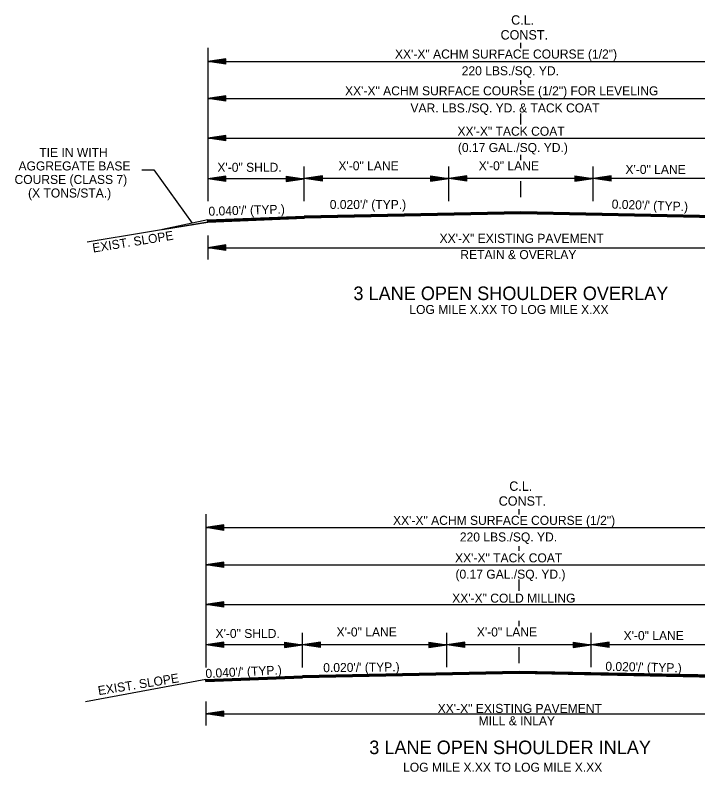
# Model space of a CAD drawing. Extents: x 544199 to 1930787, y -1968972 to 596640.
# Drawn here: x 551528 to 552095, y -1958516 to -1957887 of the extents above; entities that cross this region are included whole.
import ezdxf

# ---------------------------------------------------------------- set-up
doc = ezdxf.new("R2010")
doc.units = 0
doc.layers.add('R_Draft', color=7, linetype='Continuous')

msp = doc.modelspace()

# ---------------------------------------------------------------- linework, layer by layer
at = {"layer": 'R_Draft'}
for p, q in [((551687.99, -1957913.86), (551687.99, -1958041.28)), ((551948.25, -1957914.14), (551948.25, -1957909.73)), ((551702.99, -1957922.87), (551687.99, -1957925.12)), ((551687.99, -1957925.12), (552208.44, -1957925.12)), ((551702.99, -1957927.37), (551687.99, -1957925.12)), ((551702.99, -1957923.24), (551690.5, -1957925.12)), ((551702.99, -1957926.99), (551690.5, -1957925.12)), ((551702.99, -1957923.63), (551693.08, -1957925.12)), ((551702.99, -1957926.61), (551693.08, -1957925.12)), ((551702.99, -1957924), (551695.57, -1957925.12)), ((551702.99, -1957926.24), (551695.57, -1957925.12)), ((551702.99, -1957924.38), (551698.12, -1957925.12)), ((551702.99, -1957925.85), (551698.12, -1957925.12)), ((551702.99, -1957924.77), (551700.62, -1957925.12)), ((551702.99, -1957925.47), (551700.62, -1957925.12)), ((551702.99, -1957927.37), (551702.99, -1957922.87)), ((551948.25, -1957944.27), (551948.25, -1957940.6)), ((551702.99, -1957953.74), (551687.99, -1957955.99)), ((551687.99, -1957955.99), (552208.44, -1957955.99)), ((551702.99, -1957958.24), (551687.99, -1957955.99)), ((551702.99, -1957954.11), (551690.5, -1957955.99)), ((551702.99, -1957957.86), (551690.5, -1957955.99)), ((551702.99, -1957954.5), (551693.08, -1957955.99)), ((551702.99, -1957957.48), (551693.08, -1957955.99)), ((551702.99, -1957954.87), (551695.57, -1957955.99)), ((551702.99, -1957957.11), (551695.57, -1957955.99)), ((551702.99, -1957955.25), (551698.12, -1957955.99)), ((551702.99, -1957956.72), (551698.12, -1957955.99)), ((551702.99, -1957955.64), (551700.62, -1957955.99)), ((551702.99, -1957956.34), (551700.62, -1957955.99)), ((551702.99, -1957958.24), (551702.99, -1957953.74)), ((551948.25, -1957977.63), (551948.25, -1957968.32)), ((551702.99, -1957986.67), (551687.99, -1957988.92)), ((551687.99, -1957988.92), (552208.44, -1957988.92)), ((551702.99, -1957991.17), (551687.99, -1957988.92)), ((551702.99, -1957987.04), (551690.5, -1957988.92)), ((551702.99, -1957990.79), (551690.5, -1957988.92)), ((551702.99, -1957987.43), (551693.08, -1957988.92)), ((551702.99, -1957990.41), (551693.08, -1957988.92)), ((551702.99, -1957987.8), (551695.57, -1957988.92)), ((551702.99, -1957990.04), (551695.57, -1957988.92)), ((551702.99, -1957988.18), (551698.12, -1957988.92)), ((551702.99, -1957989.65), (551698.12, -1957988.92)), ((551702.99, -1957988.57), (551700.62, -1957988.92)), ((551702.99, -1957989.27), (551700.62, -1957988.92)), ((551702.99, -1957991.17), (551702.99, -1957986.67)), ((551948.25, -1958007.07), (551948.25, -1958002.69)), ((551768.25, -1958041.11), (551768.25, -1958012.56)), ((551768.25, -1958041.28), (551768.25, -1958012.56)), ((551888.25, -1958041.11), (551888.25, -1958012.56)), ((552008.18, -1958022.46), (552008.18, -1958012.56)), ((552008.18, -1958041.11), (552008.18, -1958012.56)), ((551702.99, -1958020.38), (551687.99, -1958022.63)), ((551702.99, -1958020.75), (551690.5, -1958022.63)), ((551702.99, -1958021.13), (551693.08, -1958022.63)), ((551702.99, -1958021.51), (551695.57, -1958022.63)), ((551702.99, -1958024.88), (551702.99, -1958020.38)), ((551753.25, -1958020.38), (551768.25, -1958022.63)), ((551753.25, -1958020.38), (551753.25, -1958024.88)), ((551753.25, -1958020.75), (551765.75, -1958022.63)), ((551753.25, -1958021.13), (551763.17, -1958022.63)), ((551753.25, -1958021.51), (551760.67, -1958022.63)), ((551783.25, -1958020.21), (551768.25, -1958022.46)), ((551783.25, -1958020.58), (551770.76, -1958022.46)), ((551783.25, -1958020.96), (551773.34, -1958022.46)), ((551783.25, -1958021.34), (551775.84, -1958022.46)), ((551783.25, -1958021.72), (551778.38, -1958022.46)), ((551783.25, -1958024.71), (551783.25, -1958020.21)), ((551873.25, -1958020.21), (551888.25, -1958022.46)), ((551873.25, -1958020.21), (551873.25, -1958024.71)), ((551873.25, -1958020.58), (551885.75, -1958022.46)), ((551873.25, -1958020.96), (551883.17, -1958022.46)), ((551873.25, -1958021.34), (551880.67, -1958022.46)), ((551873.25, -1958021.73), (551878.13, -1958022.46)), ((551903.25, -1958020.21), (551888.25, -1958022.46)), ((551903.25, -1958020.58), (551890.76, -1958022.46)), ((551903.25, -1958020.96), (551893.34, -1958022.46)), ((551903.25, -1958021.34), (551895.84, -1958022.46)), ((551903.25, -1958021.72), (551898.38, -1958022.46)), ((551903.25, -1958024.71), (551903.25, -1958020.21)), ((551993.18, -1958020.21), (552008.18, -1958022.46)), ((551993.18, -1958020.21), (551993.18, -1958024.71)), ((551993.18, -1958020.58), (552005.67, -1958022.46)), ((551993.18, -1958020.96), (552003.09, -1958022.46)), ((551993.18, -1958021.34), (552000.6, -1958022.46)), ((551993.18, -1958021.73), (551998.05, -1958022.46)), ((552023.18, -1958020.21), (552008.18, -1958022.46)), ((552023.18, -1958020.58), (552010.68, -1958022.46)), ((552023.18, -1958020.96), (552013.26, -1958022.46)), ((552023.18, -1958021.34), (552015.76, -1958022.46)), ((552023.18, -1958021.72), (552018.3, -1958022.46)), ((552023.18, -1958024.71), (552023.18, -1958020.21)), ((551768.25, -1958022.63), (551687.99, -1958022.63)), ((551702.99, -1958024.88), (551687.99, -1958022.63)), ((551702.99, -1958024.5), (551690.5, -1958022.63)), ((551702.99, -1958024.12), (551693.08, -1958022.63)), ((551702.99, -1958023.74), (551695.57, -1958022.63)), ((551702.99, -1958021.89), (551698.12, -1958022.63)), ((551702.99, -1958023.35), (551698.12, -1958022.63)), ((551702.99, -1958022.27), (551700.62, -1958022.63)), ((551702.99, -1958022.98), (551700.62, -1958022.63)), ((551753.25, -1958021.9), (551758.13, -1958022.63)), ((551753.25, -1958022.27), (551755.62, -1958022.63)), ((551753.25, -1958024.88), (551768.25, -1958022.63)), ((551753.25, -1958023.36), (551758.13, -1958022.63)), ((551753.25, -1958024.12), (551763.17, -1958022.63)), ((551753.25, -1958024.5), (551765.75, -1958022.63)), ((551753.25, -1958023.74), (551760.67, -1958022.63)), ((551753.25, -1958022.98), (551755.62, -1958022.63)), ((551888.25, -1958022.46), (551768.25, -1958022.46)), ((551783.25, -1958024.71), (551768.25, -1958022.46)), ((551783.25, -1958024.33), (551770.76, -1958022.46)), ((551783.25, -1958023.95), (551773.34, -1958022.46)), ((551783.25, -1958023.57), (551775.84, -1958022.46)), ((551783.25, -1958023.18), (551778.38, -1958022.46)), ((551783.25, -1958022.1), (551780.88, -1958022.46)), ((551783.25, -1958022.81), (551780.88, -1958022.46)), ((551873.25, -1958022.1), (551875.62, -1958022.46)), ((551873.25, -1958024.71), (551888.25, -1958022.46)), ((551873.25, -1958023.19), (551878.13, -1958022.46)), ((551873.25, -1958023.95), (551883.17, -1958022.46)), ((551873.25, -1958024.33), (551885.75, -1958022.46)), ((551873.25, -1958023.57), (551880.67, -1958022.46)), ((551873.25, -1958022.81), (551875.62, -1958022.46)), ((552008.18, -1958022.46), (551888.25, -1958022.46)), ((551903.25, -1958024.71), (551888.25, -1958022.46)), ((551903.25, -1958024.33), (551890.76, -1958022.46)), ((551903.25, -1958023.95), (551893.34, -1958022.46)), ((551903.25, -1958023.57), (551895.84, -1958022.46)), ((551903.25, -1958023.18), (551898.38, -1958022.46)), ((551903.25, -1958022.1), (551900.88, -1958022.46)), ((551903.25, -1958022.81), (551900.88, -1958022.46)), ((551948.25, -1958037.86), (551948.25, -1958024.57)), ((551993.18, -1958022.1), (551995.55, -1958022.46)), ((551993.18, -1958024.71), (552008.18, -1958022.46)), ((551993.18, -1958023.19), (551998.05, -1958022.46)), ((551993.18, -1958023.95), (552003.09, -1958022.46)), ((551993.18, -1958024.33), (552005.67, -1958022.46)), ((551993.18, -1958023.57), (552000.6, -1958022.46)), ((551993.18, -1958022.81), (551995.55, -1958022.46)), ((552008.18, -1958041.11), (552008.18, -1958022.46)), ((552128.44, -1958022.46), (552008.18, -1958022.46)), ((552023.18, -1958024.71), (552008.18, -1958022.46)), ((552023.18, -1958024.33), (552010.68, -1958022.46)), ((552023.18, -1958023.95), (552013.26, -1958022.46)), ((552023.18, -1958023.57), (552015.76, -1958022.46)), ((552023.18, -1958023.18), (552018.3, -1958022.46)), ((552023.18, -1958022.1), (552020.81, -1958022.46)), ((552023.18, -1958022.81), (552020.81, -1958022.46)), ((551948.25, -1958050.06), (551768.25, -1958053.66)), ((551948.26, -1958050.36), (551768.26, -1958053.96)), ((551948.26, -1958050.66), (551768.26, -1958054.26)), ((551948.27, -1958050.96), (551768.27, -1958054.56)), ((551948.28, -1958051.26), (551768.28, -1958054.86)), ((551948.28, -1958051.56), (551768.28, -1958055.16)), ((551948.29, -1958051.76), (551768.29, -1958055.36)), ((552128.41, -1958055.17), (551948.22, -1958051.56)), ((552128.41, -1958055.37), (551948.22, -1958051.76)), ((552128.42, -1958054.57), (551948.23, -1958050.96)), ((552128.42, -1958054.87), (551948.23, -1958051.26)), ((552128.43, -1958054.27), (551948.24, -1958050.66)), ((552128.44, -1958053.67), (551948.25, -1958050.06)), ((552128.43, -1958053.97), (551948.25, -1958050.36)), ((551687.99, -1958058.57), (551587.92, -1958075.25)), ((551687.99, -1958056.87), (551650.5, -1958064.82)), ((551650.5, -1958064.82), (551687.99, -1958058.57)), ((551687.99, -1958056.87), (551768.25, -1958053.66)), ((551687.99, -1958057.17), (551768.26, -1958053.96)), ((551687.99, -1958057.47), (551768.28, -1958054.26)), ((551687.99, -1958057.77), (551768.29, -1958054.56)), ((551687.99, -1958058.07), (551768.3, -1958054.86)), ((551687.99, -1958058.37), (551768.31, -1958055.16)), ((551687.99, -1958058.57), (551768.32, -1958055.36)), ((551687.99, -1958058.57), (551687.99, -1958056.87)), ((551687.99, -1958056.87), (551687.99, -1958058.57)), ((551687.99, -1958058.57), (551687.99, -1958058.57)), ((551687.99, -1958069.67), (551687.99, -1958089.67)), ((551702.99, -1958077.67), (551687.99, -1958079.92)), ((551702.99, -1958078.05), (551690.5, -1958079.92)), ((551702.99, -1958082.17), (551702.99, -1958077.67)), ((551687.99, -1958079.92), (552208.44, -1958079.92)), ((551702.99, -1958082.17), (551687.99, -1958079.92)), ((551702.99, -1958081.8), (551690.5, -1958079.92)), ((551702.99, -1958078.43), (551693.08, -1958079.92)), ((551702.99, -1958081.41), (551693.08, -1958079.92)), ((551702.99, -1958078.8), (551695.57, -1958079.92)), ((551702.99, -1958081.04), (551695.57, -1958079.92)), ((551702.99, -1958079.19), (551698.12, -1958079.92)), ((551702.99, -1958080.65), (551698.12, -1958079.92)), ((551702.99, -1958079.57), (551700.62, -1958079.92)), ((551702.99, -1958080.27), (551700.62, -1958079.92)), ((551946.71, -1958301.65), (551946.71, -1958297.23)), ((551686.45, -1958301.37), (551686.45, -1958428.79)), ((551701.45, -1958310.38), (551686.45, -1958312.63)), ((551701.45, -1958310.75), (551688.95, -1958312.63)), ((551701.45, -1958314.88), (551701.45, -1958310.38)), ((551686.45, -1958312.63), (552206.9, -1958312.63)), ((551701.45, -1958314.88), (551686.45, -1958312.63)), ((551701.45, -1958314.5), (551688.95, -1958312.63)), ((551701.45, -1958311.13), (551691.53, -1958312.63)), ((551701.45, -1958314.12), (551691.53, -1958312.63)), ((551701.45, -1958311.51), (551694.03, -1958312.63)), ((551701.45, -1958313.74), (551694.03, -1958312.63)), ((551701.45, -1958311.89), (551696.57, -1958312.63)), ((551701.45, -1958313.35), (551696.57, -1958312.63)), ((551701.45, -1958312.27), (551699.08, -1958312.63)), ((551701.45, -1958312.98), (551699.08, -1958312.63)), ((551946.71, -1958331.78), (551946.71, -1958328.1)), ((551701.45, -1958341.25), (551686.45, -1958343.5)), ((551701.45, -1958341.62), (551688.95, -1958343.5)), ((551701.45, -1958342), (551691.53, -1958343.5)), ((551701.45, -1958342.38), (551694.03, -1958343.5)), ((551701.45, -1958345.75), (551701.45, -1958341.25)), ((551686.45, -1958343.5), (552206.9, -1958343.5)), ((551701.45, -1958345.75), (551686.45, -1958343.5)), ((551701.45, -1958345.37), (551688.95, -1958343.5)), ((551701.45, -1958344.99), (551691.53, -1958343.5)), ((551701.45, -1958344.61), (551694.03, -1958343.5)), ((551701.45, -1958342.76), (551696.57, -1958343.5)), ((551701.45, -1958344.22), (551696.57, -1958343.5)), ((551701.45, -1958343.14), (551699.08, -1958343.5)), ((551701.45, -1958343.85), (551699.08, -1958343.5)), ((551946.71, -1958365.13), (551946.71, -1958355.83)), ((551701.45, -1958374.18), (551686.45, -1958376.43)), ((551686.45, -1958376.43), (552206.9, -1958376.43)), ((551701.45, -1958378.68), (551686.45, -1958376.43)), ((551701.45, -1958374.55), (551688.95, -1958376.43)), ((551701.45, -1958378.3), (551688.95, -1958376.43)), ((551701.45, -1958374.93), (551691.53, -1958376.43)), ((551701.45, -1958377.92), (551691.53, -1958376.43)), ((551701.45, -1958375.31), (551694.03, -1958376.43)), ((551701.45, -1958377.54), (551694.03, -1958376.43)), ((551701.45, -1958375.69), (551696.57, -1958376.43)), ((551701.45, -1958377.15), (551696.57, -1958376.43)), ((551701.45, -1958376.07), (551699.08, -1958376.43)), ((551701.45, -1958376.78), (551699.08, -1958376.43)), ((551701.45, -1958378.68), (551701.45, -1958374.18)), ((551946.71, -1958394.57), (551946.71, -1958390.2)), ((551766.71, -1958428.62), (551766.71, -1958400.07)), ((551766.71, -1958428.79), (551766.71, -1958400.07)), ((551886.71, -1958428.62), (551886.71, -1958400.07)), ((552006.63, -1958409.96), (552006.63, -1958400.07)), ((552006.63, -1958428.62), (552006.63, -1958400.07)), ((551701.45, -1958407.88), (551686.45, -1958410.13)), ((551766.71, -1958410.13), (551686.45, -1958410.13)), ((551701.45, -1958412.38), (551686.45, -1958410.13)), ((551701.45, -1958408.26), (551688.95, -1958410.13)), ((551701.45, -1958412.01), (551688.95, -1958410.13)), ((551701.45, -1958408.64), (551691.53, -1958410.13)), ((551701.45, -1958411.63), (551691.53, -1958410.13)), ((551701.45, -1958409.02), (551694.03, -1958410.13)), ((551701.45, -1958411.25), (551694.03, -1958410.13)), ((551701.45, -1958409.4), (551696.57, -1958410.13)), ((551701.45, -1958410.86), (551696.57, -1958410.13)), ((551701.45, -1958409.78), (551699.08, -1958410.13)), ((551701.45, -1958410.49), (551699.08, -1958410.13)), ((551701.45, -1958412.38), (551701.45, -1958407.88)), ((551751.71, -1958407.88), (551766.71, -1958410.13)), ((551751.71, -1958407.88), (551751.71, -1958412.38)), ((551751.71, -1958408.26), (551764.2, -1958410.13)), ((551751.71, -1958408.64), (551761.62, -1958410.13)), ((551751.71, -1958409.02), (551759.13, -1958410.13)), ((551751.71, -1958409.41), (551756.58, -1958410.13)), ((551751.71, -1958409.78), (551754.08, -1958410.13)), ((551751.71, -1958412.38), (551766.71, -1958410.13)), ((551751.71, -1958410.87), (551756.58, -1958410.13)), ((551751.71, -1958411.63), (551761.62, -1958410.13)), ((551751.71, -1958412.01), (551764.2, -1958410.13)), ((551751.71, -1958411.25), (551759.13, -1958410.13)), ((551751.71, -1958410.49), (551754.08, -1958410.13)), ((551781.71, -1958407.71), (551766.71, -1958409.96)), ((551886.71, -1958409.96), (551766.71, -1958409.96)), ((551781.71, -1958412.21), (551766.71, -1958409.96)), ((551781.71, -1958408.09), (551769.21, -1958409.96)), ((551781.71, -1958411.84), (551769.21, -1958409.96)), ((551781.71, -1958408.47), (551771.79, -1958409.96)), ((551781.71, -1958411.46), (551771.79, -1958409.96)), ((551781.71, -1958408.85), (551774.29, -1958409.96)), ((551781.71, -1958411.08), (551774.29, -1958409.96)), ((551781.71, -1958409.23), (551776.83, -1958409.96)), ((551781.71, -1958410.69), (551776.83, -1958409.96)), ((551781.71, -1958409.61), (551779.34, -1958409.96)), ((551781.71, -1958410.32), (551779.34, -1958409.96)), ((551781.71, -1958412.21), (551781.71, -1958407.71)), ((551871.71, -1958407.71), (551886.71, -1958409.96)), ((551871.71, -1958407.71), (551871.71, -1958412.21)), ((551871.71, -1958408.09), (551884.2, -1958409.96)), ((551871.71, -1958408.47), (551881.62, -1958409.96)), ((551871.71, -1958408.85), (551879.13, -1958409.96)), ((551871.71, -1958409.24), (551876.58, -1958409.96)), ((551871.71, -1958409.61), (551874.08, -1958409.96)), ((551871.71, -1958412.21), (551886.71, -1958409.96)), ((551871.71, -1958410.7), (551876.58, -1958409.96)), ((551871.71, -1958411.46), (551881.62, -1958409.96)), ((551871.71, -1958411.84), (551884.2, -1958409.96)), ((551871.71, -1958411.08), (551879.13, -1958409.96)), ((551871.71, -1958410.32), (551874.08, -1958409.96)), ((551901.71, -1958407.71), (551886.71, -1958409.96)), ((552006.63, -1958409.96), (551886.71, -1958409.96)), ((551901.71, -1958412.21), (551886.71, -1958409.96)), ((551901.71, -1958408.09), (551889.21, -1958409.96)), ((551901.71, -1958411.84), (551889.21, -1958409.96)), ((551901.71, -1958408.47), (551891.79, -1958409.96)), ((551901.71, -1958411.46), (551891.79, -1958409.96)), ((551901.71, -1958408.85), (551894.29, -1958409.96)), ((551901.71, -1958411.08), (551894.29, -1958409.96)), ((551901.71, -1958409.23), (551896.83, -1958409.96)), ((551901.71, -1958410.69), (551896.83, -1958409.96)), ((551901.71, -1958409.61), (551899.34, -1958409.96)), ((551901.71, -1958410.32), (551899.34, -1958409.96)), ((551901.71, -1958412.21), (551901.71, -1958407.71)), ((551991.63, -1958407.71), (552006.63, -1958409.96)), ((551991.63, -1958407.71), (551991.63, -1958412.21)), ((551991.63, -1958408.09), (552004.13, -1958409.96)), ((551991.63, -1958408.47), (552001.55, -1958409.96)), ((551991.63, -1958408.85), (551999.05, -1958409.96)), ((551991.63, -1958409.24), (551996.51, -1958409.96)), ((551991.63, -1958409.61), (551994, -1958409.96)), ((551991.63, -1958412.21), (552006.63, -1958409.96)), ((551991.63, -1958410.7), (551996.51, -1958409.96)), ((551991.63, -1958411.46), (552001.55, -1958409.96)), ((551991.63, -1958411.84), (552004.13, -1958409.96)), ((551991.63, -1958411.08), (551999.05, -1958409.96)), ((551991.63, -1958410.32), (551994, -1958409.96)), ((552021.63, -1958407.71), (552006.63, -1958409.96)), ((552006.63, -1958428.62), (552006.63, -1958409.96)), ((552126.9, -1958409.96), (552006.63, -1958409.96)), ((552021.63, -1958412.21), (552006.63, -1958409.96)), ((552021.63, -1958408.09), (552009.14, -1958409.96)), ((552021.63, -1958411.84), (552009.14, -1958409.96)), ((552021.63, -1958408.47), (552011.72, -1958409.96)), ((552021.63, -1958411.46), (552011.72, -1958409.96)), ((552021.63, -1958408.85), (552014.22, -1958409.96)), ((552021.63, -1958411.08), (552014.22, -1958409.96)), ((552021.63, -1958409.23), (552016.76, -1958409.96)), ((552021.63, -1958410.69), (552016.76, -1958409.96)), ((552021.63, -1958409.61), (552019.26, -1958409.96)), ((552021.63, -1958410.32), (552019.26, -1958409.96)), ((552021.63, -1958412.21), (552021.63, -1958407.71)), ((551946.71, -1958425.37), (551946.71, -1958412.08)), ((551686.45, -1958438.91), (551766.71, -1958435.7)), ((551686.45, -1958439.21), (551766.72, -1958436)), ((551686.45, -1958439.51), (551766.73, -1958436.3)), ((551686.45, -1958439.81), (551766.74, -1958436.6)), ((551686.45, -1958440.11), (551766.76, -1958436.9)), ((551946.71, -1958432.1), (551766.71, -1958435.7)), ((551946.71, -1958432.4), (551766.71, -1958436)), ((551946.72, -1958432.7), (551766.72, -1958436.3)), ((551946.73, -1958433), (551766.73, -1958436.6)), ((551946.73, -1958433.3), (551766.73, -1958436.9)), ((551946.74, -1958433.6), (551766.74, -1958437.2)), ((551946.74, -1958433.8), (551766.74, -1958437.4)), ((552126.86, -1958437.4), (551946.67, -1958433.8)), ((552126.87, -1958436.91), (551946.68, -1958433.3)), ((552126.87, -1958437.2), (551946.68, -1958433.6)), ((552126.88, -1958436.61), (551946.69, -1958433)), ((552126.89, -1958436.01), (551946.7, -1958432.4)), ((552126.88, -1958436.31), (551946.7, -1958432.7)), ((552126.9, -1958435.71), (551946.71, -1958432.1)), ((551686.45, -1958438.91), (551586.38, -1958457.29)), ((551686.45, -1958440.41), (551766.77, -1958437.2)), ((551686.45, -1958440.61), (551766.78, -1958437.4)), ((551686.45, -1958440.61), (551686.45, -1958438.91)), ((551686.45, -1958438.91), (551686.45, -1958440.61)), ((551686.45, -1958457.18), (551686.45, -1958477.18)), ((551701.45, -1958465.18), (551686.45, -1958467.43)), ((551686.45, -1958467.43), (552206.9, -1958467.43)), ((551701.45, -1958469.68), (551686.45, -1958467.43)), ((551701.45, -1958465.55), (551688.95, -1958467.43)), ((551701.45, -1958469.3), (551688.95, -1958467.43)), ((551701.45, -1958465.93), (551691.53, -1958467.43)), ((551701.45, -1958468.92), (551691.53, -1958467.43)), ((551701.45, -1958466.31), (551694.03, -1958467.43)), ((551701.45, -1958468.54), (551694.03, -1958467.43)), ((551701.45, -1958466.69), (551696.57, -1958467.43)), ((551701.45, -1958468.15), (551696.57, -1958467.43)), ((551701.45, -1958467.07), (551699.08, -1958467.43)), ((551701.45, -1958467.78), (551699.08, -1958467.43)), ((551701.45, -1958469.68), (551701.45, -1958465.18))]:
    msp.add_line(p, q, dxfattribs=at)
msp.add_lwpolyline([(551633.14, -1958015.18), (551643.14, -1958015.18), (551675.05, -1958059.61)], dxfattribs=at)

# ---------------------------------------------------------------- texts
for s, height, p in [('C.L.', 7.8, (551940.15, -1957894.53)), ('CONST.', 7.8, (551931.37, -1957906.89)), ('XX\'-X" ACHM SURFACE COURSE (1/2")', 7.5, (551843.6, -1957922.68)), ('220 LBS./SQ. YD. ', 7.5, (551899.08, -1957936.62)), ('XX\'-X" ACHM SURFACE COURSE (1/2") FOR LEVELING', 7.5, (551802.12, -1957953.28)), ('VAR. LBS./SQ. YD. & TACK COAT', 7.5, (551856.47, -1957967.49)), ('XX\'-X" TACK COAT', 7.5, (551895.54, -1957986.88)), ('(0.17 GAL./SQ. YD.)', 7.5, (551895.89, -1958000.42)), ('TIE IN WITH ', 7.5, (551548.06, -1958004.46)), ('AGGREGATE BASE', 7.5, (551530.76, -1958015.71)), ('X\'-0" LANE', 7.5, (551796.6, -1958015.59)), ('X\'-0" LANE', 7.5, (551913.19, -1958015.59)), ('X\'-0" SHLD.', 7.5, (551696.03, -1958016.85)), ('X\'-0" LANE', 7.5, (552035.14, -1958018.62)), ('COURSE (CLASS 7)', 7.5, (551527.45, -1958026.96)), ('(X TONS/STA.)', 7.5, (551538.67, -1958038.21)), ("0.020'/' (TYP.)", 7.5, (551789.42, -1958047.75)), ('XX\'-X" EXISTING PAVEMENT', 7.5, (551880.67, -1958075.9)), ('RETAIN & OVERLAY', 7.5, (551897.95, -1958089.41)), ('3 LANE OPEN SHOULDER OVERLAY', 11.25, (551809.07, -1958123.46)), ('LOG MILE X.XX TO LOG MILE X.XX', 7.5, (551855.56, -1958135.04)), ('C.L.', 7.8, (551938.6, -1958282.03)), ('CONST.', 7.8, (551929.82, -1958294.4)), ('XX\'-X" ACHM SURFACE COURSE (1/2")', 7.5, (551841.99, -1958310.32)), ('220 LBS./SQ. YD. ', 7.5, (551897.53, -1958324.13)), ('XX\'-X" TACK COAT', 7.5, (551893.53, -1958341.51)), ('(0.17 GAL./SQ. YD.)', 7.5, (551893.89, -1958355.05)), ('XX\'-X" COLD MILLING', 7.5, (551891.13, -1958374.99)), ('X\'-0" SHLD.', 7.5, (551694.48, -1958404.36)), ('X\'-0" LANE', 7.5, (551795.05, -1958403.1)), ('X\'-0" LANE', 7.5, (551911.64, -1958403.1)), ('X\'-0" LANE', 7.5, (552033.59, -1958406.13)), ('XX\'-X" EXISTING PAVEMENT', 7.5, (551879.12, -1958466.63)), ('MILL & INLAY', 7.5, (551913.06, -1958476.92)), ('3 LANE OPEN SHOULDER INLAY', 11.25, (551822.24, -1958500.88)), ('LOG MILE X.XX TO LOG MILE X.XX', 7.5, (551850.35, -1958515.53))]:
    msp.add_text(s, height=height, dxfattribs=at).set_placement(p)
for s, rotation, p in [("0.020'/' (TYP.)", 358.06067, (552023.6, -1958047.37)), ("0.040'/' (TYP.)", 1.70227, (551688.73, -1958053.43)), ('EXIST. SLOPE', 9.15344, (551592.83, -1958084)), ("0.020'/' (TYP.)", 0.6486, (551784.04, -1958432.8)), ("0.020'/' (TYP.)", 358.70131, (552018.37, -1958431.56)), ("0.040'/' (TYP.)", 2.84007, (551686.29, -1958437.67)), ('EXIST. SLOPE', 9.15344, (551597.38, -1958451.92))]:
    msp.add_text(s, height=7.5, rotation=rotation, dxfattribs=at).set_placement(p)

doc.saveas('drawing.dxf')
